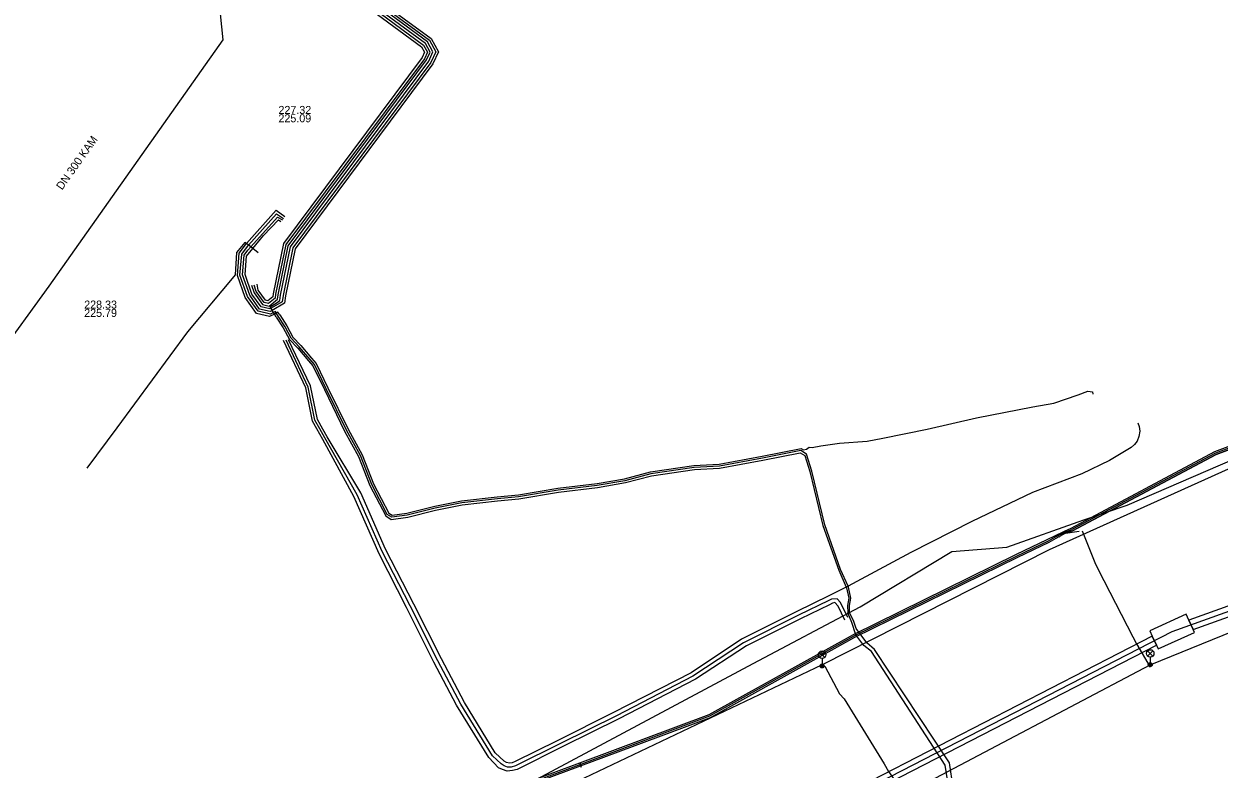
# Model space of a CAD drawing. Extents: x -595540 to -593988, y -1160850 to -1159202.
# Drawn here: x -595081 to -594961.5, y -1159543.7 to -1159469.3 of the extents above; entities that cross this region are included whole.
import ezdxf

# ---------------------------------------------------------------- set-up
doc = ezdxf.new("R2010")
doc.units = 0
for name, color, linetype in [('CETIN_kabel podzemní', 7, 'Continuous'), ('CETIN_kabelovod', 7, 'Continuous'), ('DESTOVA-AREAL_popisy', 7, 'Continuous'), ('DESTOVA-AREAL_trasa sítě', 7, 'Continuous'), ('DPMB_kabel', 7, 'Continuous'), ('DPMB_kyneta', 7, 'Continuous'), ('DPMB_trolejové vedení-nosné lano', 7, 'Continuous'), ('DSP-SDEL-VODAFONE_kabel', 7, 'Continuous'), ('EON-NN_kabel', 7, 'Continuous'), ('EON-NN_kabel zrušené sítě', 7, 'Continuous'), ('TSB_kabel VO', 7, 'Continuous'), ('TSB_lampy VO', 7, 'Continuous')]:
    doc.layers.add(name, color=color, linetype=linetype)

msp = doc.modelspace()

# ---------------------------------------------------------------- linework, layer by layer
at = {"layer": 'CETIN_kabel podzemní'}
msp.add_lwpolyline([(-595000, -1159547.37), (-594966.21, -1159529.99), (-594921.97, -1159514.14)], dxfattribs=at)
at = {"layer": 'CETIN_kabelovod'}
for points in [[(-594964.53, -1159528.86), (-594964.12, -1159529.77), (-594923.74, -1159515.3), (-594923.98, -1159514.32), (-594964.53, -1159528.86)], [(-594967.78, -1159531.36), (-594967.62, -1159531.73), (-594963.98, -1159530.08), (-594964.12, -1159529.77), (-594964.53, -1159528.86), (-594964.8, -1159528.25), (-594968.44, -1159529.9), (-594968.2, -1159530.45), (-594967.78, -1159531.36)], [(-594998.49, -1159546.03), (-594997.94, -1159546.87), (-594967.78, -1159531.36), (-594968.2, -1159530.45), (-594998.49, -1159546.03)]]:
    msp.add_lwpolyline(points, close=True, dxfattribs=at)
at = {"layer": 'DESTOVA-AREAL_popisy'}
for p, q in [((-595055.524, -1159479.13), (-595055.524, -1159479.13)), ((-595074.938, -1159498.566), (-595074.938, -1159498.566))]:
    msp.add_line(p, q, dxfattribs=at)
at = {"layer": 'DESTOVA-AREAL_trasa sítě'}
for p, q in [((-595061.05, -1159470.89), (-595061.75, -1159464.2)), ((-595078.43, -1159495.5), (-595061.05, -1159470.89)), ((-595099.26, -1159524.11), (-595078.43, -1159495.5))]:
    msp.add_line(p, q, dxfattribs=at)
at = {"layer": 'DPMB_kabel'}
for points in [[(-594704.859, -1159473.602), (-594704.982, -1159473.191), (-594707.91, -1159474.068), (-594722.993, -1159475.689), (-594751.94, -1159479.059), (-594764.01, -1159480.88), (-594778.952, -1159480.72), (-594791.201, -1159480.55), (-594815.464, -1159480.46), (-594830.869, -1159481.799), (-594850.587, -1159485.756), (-594861.369, -1159488.487), (-594873.427, -1159490.608), (-594890.851, -1159493.037), (-594899.039, -1159495.117), (-594912.022, -1159497.397), (-594927.628, -1159500.597), (-594939.024, -1159503.203), (-594950.064, -1159507.869), (-594961.808, -1159512.297), (-594976.172, -1159519.934), (-594976.86, -1159520.17), (-594977.475, -1159520.485)], [(-594976.86, -1159520.17), (-594976.172, -1159519.934), (-594961.808, -1159512.297), (-594950.064, -1159507.869), (-594939.024, -1159503.203), (-594927.628, -1159500.597), (-594912.022, -1159497.397), (-594899.039, -1159495.117), (-594890.851, -1159493.037), (-594873.427, -1159490.608), (-594861.369, -1159488.487), (-594850.587, -1159485.756), (-594830.869, -1159481.799), (-594815.464, -1159480.46), (-594791.201, -1159480.55), (-594778.952, -1159480.72), (-594764.01, -1159480.88), (-594751.94, -1159479.059), (-594722.993, -1159475.689), (-594707.91, -1159474.068), (-594704.982, -1159473.191), (-594704.859, -1159473.602)], [(-595025.27, -1159543.522), (-595025.423, -1159543.109), (-595012.473, -1159538.283), (-594998.07, -1159530.297), (-594981.775, -1159522.275), (-594977.921, -1159520.436), (-594976.955, -1159519.975), (-594976.308, -1159519.666), (-594961.932, -1159512.023), (-594950.176, -1159507.591)], [(-595025.27, -1159543.522), (-595025.423, -1159543.109), (-595012.473, -1159538.283), (-594998.07, -1159530.297), (-594981.775, -1159522.275), (-594977.921, -1159520.436), (-594976.955, -1159519.975), (-594976.308, -1159519.666), (-594961.932, -1159512.023), (-594950.176, -1159507.591)], [(-595169.2, -1159656.787), (-595149.451, -1159642.821), (-595137.782, -1159633.774), (-595129.14, -1159625.452), (-595122.204, -1159617.886), (-595120.844, -1159608.568), (-595107.911, -1159599.26), (-595101.935, -1159599.194), (-595094.431, -1159594.061), (-595078.178, -1159581.318), (-595058.279, -1159565.839), (-595042.563, -1159554.123), (-595033.443, -1159548.032), (-595029.376, -1159544.903), (-595012.347, -1159538.557), (-594997.93, -1159530.563), (-594981.645, -1159522.545), (-594978.506, -1159521.063), (-594977.81, -1159520.67), (-594977.489, -1159520.485), (-594977.423, -1159520.55)], [(-595169.2, -1159656.787), (-595149.451, -1159642.821), (-595137.782, -1159633.774), (-595129.14, -1159625.452), (-595122.204, -1159617.886), (-595120.844, -1159608.568), (-595107.911, -1159599.26), (-595101.935, -1159599.194), (-595094.431, -1159594.061), (-595078.178, -1159581.318), (-595058.279, -1159565.839), (-595042.563, -1159554.123), (-595033.443, -1159548.032), (-595029.376, -1159544.903), (-595012.347, -1159538.557), (-594997.93, -1159530.563), (-594981.645, -1159522.545), (-594978.506, -1159521.063), (-594977.81, -1159520.67)], [(-594976.86, -1159520.17), (-594975.491, -1159519.968)], [(-594976.86, -1159520.17), (-594975.491, -1159519.968)], [(-595169.36, -1159656.533), (-595149.629, -1159642.579), (-595137.978, -1159633.546), (-595129.36, -1159625.248), (-595122.485, -1159617.78), (-595121.103, -1159608.417), (-595107.998, -1159598.973), (-595102.105, -1159598.946), (-595094.609, -1159593.819), (-595078.362, -1159581.082), (-595058.461, -1159565.601), (-595042.737, -1159553.877), (-595033.617, -1159547.788), (-595029.524, -1159544.637), (-595025.423, -1159543.109), (-595025.27, -1159543.522)], [(-595169.36, -1159656.533), (-595149.629, -1159642.579), (-595137.978, -1159633.546), (-595129.36, -1159625.248), (-595122.485, -1159617.78), (-595121.103, -1159608.417), (-595107.998, -1159598.973), (-595102.105, -1159598.946), (-595094.609, -1159593.819), (-595078.362, -1159581.082), (-595058.461, -1159565.601), (-595042.737, -1159553.877), (-595033.617, -1159547.788), (-595029.524, -1159544.637), (-595025.423, -1159543.109), (-595025.27, -1159543.522)]]:
    msp.add_lwpolyline(points, dxfattribs=at)
at = {"layer": 'DPMB_kyneta'}
for points in [[(-594950.12, -1159507.73), (-594961.87, -1159512.16), (-594976.24, -1159519.8)], [(-595169.28, -1159656.66), (-595149.54, -1159642.7), (-595137.88, -1159633.66), (-595129.253, -1159625.353), (-595122.343, -1159617.848), (-595120.964, -1159608.502), (-595107.949, -1159599.123), (-595102.058, -1159599.096), (-595094.52, -1159593.94), (-595078.27, -1159581.2), (-595058.37, -1159565.72), (-595042.65, -1159554), (-595033.53, -1159547.91), (-595029.45, -1159544.77), (-595025.371, -1159543.25), (-595012.41, -1159538.42), (-594998, -1159530.43), (-594981.71, -1159522.41), (-594978.575, -1159520.93), (-594977.884, -1159520.539), (-594976.927, -1159520.073), (-594976.226, -1159519.786)], [(-594976.86, -1159520.17), (-594975.491, -1159519.968)]]:
    msp.add_lwpolyline(points, dxfattribs=at)
at = {"layer": 'DPMB_trolejové vedení-nosné lano'}
for points in [[(-594975.214, -1159519.946), (-594973.933, -1159523.098), (-594973.604, -1159523.793), (-594970.148, -1159530.501), (-594969.786, -1159531.204), (-594968.422, -1159533.53)], [(-595000.937, -1159533.458), (-594999.445, -1159536.196), (-594998.995, -1159536.712), (-594994.999, -1159543.203), (-594994.548, -1159543.969), (-594992.916, -1159546.247)]]:
    msp.add_lwpolyline(points, dxfattribs=at)
at = {"layer": 'DSP-SDEL-VODAFONE_kabel'}
for points in [[(-594988.238, -1159522.008), (-594982.744, -1159521.574), (-594975.044, -1159518.836), (-594970.7, -1159517.376), (-594952.045, -1159509.301), (-594948.358, -1159507.57), (-594934.703, -1159503.896), (-594921.956, -1159500.252)], [(-595154.058, -1159646.8), (-595138.742, -1159635.456), (-595134.309, -1159631.319), (-595132.88, -1159629.97), (-595126.399, -1159623.543), (-595124.099, -1159620.551), (-595123.214, -1159618.729), (-595122.912, -1159616.901), (-595109.296, -1159601.262), (-595108.653, -1159600.659), (-595100.256, -1159596.66), (-595098.064, -1159595.012), (-595060.361, -1159565.396), (-595043.674, -1159552.893), (-595034.658, -1159546.515), (-595031.137, -1159545.48), (-595008.073, -1159533.192), (-594997.406, -1159527.514), (-594988.238, -1159522.008)]]:
    msp.add_lwpolyline(points, dxfattribs=at)
at = {"layer": 'EON-NN_kabel'}
for points in [[(-595045.645, -1159466.801), (-595040.251, -1159470.766), (-595039.526, -1159472.09), (-595040.081, -1159473.294), (-595053.842, -1159491.767), (-595054.818, -1159496.473), (-595054.907, -1159497.197), (-595056.138, -1159497.914), (-595056.354, -1159498.04), (-595057.415, -1159497.784), (-595058.403, -1159496.406), (-595059.119, -1159494.351), (-595058.954, -1159492.399), (-595058.572, -1159491.886), (-595058.298, -1159491.583), (-595055.618, -1159488.615), (-595055.135, -1159488.874)], [(-595045.769, -1159467.02), (-595040.444, -1159470.935), (-595039.806, -1159472.1), (-595040.297, -1159473.166), (-595054.076, -1159491.662), (-595055.065, -1159496.432), (-595055.143, -1159497.068), (-595056.264, -1159497.702), (-595056.391, -1159497.774), (-595057.266, -1159497.563), (-595058.179, -1159496.29), (-595058.865, -1159494.319), (-595058.711, -1159492.497), (-595058.097, -1159491.743), (-595057.031, -1159490.434), (-595055.535, -1159488.869), (-595055.293, -1159489.05)], [(-595055.74, -1159498.586), (-595055.919, -1159498.284), (-595055.924, -1159498.276), (-595056.008, -1159498.134), (-595056.138, -1159497.914), (-595056.264, -1159497.702), (-595056.354, -1159497.552), (-595055.648, -1159497.118), (-595055.379, -1159496.938), (-595055.312, -1159496.391), (-595054.31, -1159491.557), (-595040.513, -1159473.038), (-595040.086, -1159472.109), (-595040.637, -1159471.104), (-595045.893, -1159467.239)], [(-595055.4, -1159498.374), (-595055.572, -1159498.084), (-595055.748, -1159498.18), (-595055.924, -1159498.276), (-595056.411, -1159498.541), (-595057.713, -1159498.226), (-595058.851, -1159496.638), (-595059.627, -1159494.415), (-595059.44, -1159492.215), (-595058.718, -1159491.246), (-595058.716, -1159491.243), (-595055.757, -1159487.906), (-595054.883, -1159488.536)], [(-595055.57, -1159498.48), (-595055.748, -1159498.18), (-595055.833, -1159498.036), (-595056.008, -1159498.134), (-595056.315, -1159498.307), (-595057.564, -1159498.005), (-595058.627, -1159496.522), (-595059.373, -1159494.383), (-595059.197, -1159492.307), (-595058.621, -1159491.534), (-595058.512, -1159491.412), (-595055.705, -1159488.269), (-595055.03, -1159488.739)], [(-595055.4, -1159498.374), (-595054.698, -1159499.448), (-595054.097, -1159500.581), (-595053.292, -1159501.406), (-595052.218, -1159502.691), (-595051.762, -1159503.219), (-595050.58, -1159505.652), (-595048.563, -1159509.777), (-595047.149, -1159512.325), (-595046.018, -1159515.227), (-595044.497, -1159518.16), (-595044.165, -1159518.372), (-595042.688, -1159518.163), (-595039.914, -1159517.465), (-595037.241, -1159516.922), (-595033.67, -1159516.541), (-595031.546, -1159516.351), (-595027.589, -1159515.682), (-595023.689, -1159515.212), (-595020.943, -1159514.724), (-595018.34, -1159514.044), (-595014, -1159513.401), (-595011.484, -1159513.261), (-595007.187, -1159512.474), (-595003.297, -1159511.71), (-595003.062, -1159511.857), (-595002.76, -1159511.79), (-595002.48, -1159511.59), (-595002.2, -1159511.61), (-595001.33, -1159511.45), (-594999.46, -1159511.19), (-594996.69, -1159510.98), (-594995.12, -1159510.68), (-594990.71, -1159509.77), (-594985.78, -1159508.66), (-594980.13, -1159507.54), (-594978.02, -1159507.19), (-594975.61, -1159506.36), (-594974.65, -1159505.98), (-594974.18, -1159506.04), (-594974.14, -1159506.27)], [(-595055.74, -1159498.586), (-595055.042, -1159499.652), (-595054.423, -1159500.819), (-595053.588, -1159501.674), (-595052.522, -1159502.949), (-595052.099, -1159503.441), (-595050.94, -1159505.828), (-595048.917, -1159509.963), (-595047.511, -1159512.495), (-595046.382, -1159515.393), (-595044.803, -1159518.44), (-595044.255, -1159518.788), (-595042.611, -1159518.557), (-595039.826, -1159517.855), (-595037.179, -1159517.318), (-595033.631, -1159516.939), (-595031.494, -1159516.749), (-595027.531, -1159516.078), (-595023.63, -1159515.608), (-595020.857, -1159515.116), (-595018.26, -1159514.436), (-595013.96, -1159513.799), (-595011.436, -1159513.659), (-595007.113, -1159512.866), (-595003.375, -1159512.133), (-595002.924, -1159512.415), (-595002.416, -1159514.017), (-595001.106, -1159519.389), (-594999.533, -1159523.867), (-594998.776, -1159525.545), (-594998.745, -1159525.612), (-594998.522, -1159526.641), (-594998.67, -1159527.372), (-594998.639, -1159528.123)], [(-594998.441, -1159528.076), (-594998.47, -1159527.388), (-594998.318, -1159526.639), (-594998.554, -1159525.549), (-594998.597, -1159525.454), (-594999.347, -1159523.793), (-595000.914, -1159519.331), (-595002.224, -1159513.963), (-595002.756, -1159512.285), (-595003.336, -1159511.922), (-595007.15, -1159512.67), (-595011.46, -1159513.46), (-595013.98, -1159513.6), (-595018.3, -1159514.24), (-595020.9, -1159514.92), (-595023.66, -1159515.41), (-595027.56, -1159515.88), (-595031.52, -1159516.55), (-595033.65, -1159516.74), (-595037.21, -1159517.12), (-595039.87, -1159517.66), (-595042.65, -1159518.36), (-595044.21, -1159518.58), (-595044.65, -1159518.3), (-595046.2, -1159515.31), (-595047.33, -1159512.41), (-595048.74, -1159509.87), (-595050.76, -1159505.74), (-595051.93, -1159503.33), (-595052.37, -1159502.82), (-595053.44, -1159501.54), (-595054.26, -1159500.7), (-595054.87, -1159499.55), (-595055.57, -1159498.48)], [(-594988.509, -1159545.833), (-594988.891, -1159543.319), (-594996.273, -1159531.964), (-594997.012, -1159531.378), (-594997.81, -1159530.323), (-594998.211, -1159529.071), (-594998.639, -1159528.123)], [(-594988.094, -1159545.578), (-594988.446, -1159543.115), (-594995.964, -1159531.791), (-594996.734, -1159531.116), (-594997.801, -1159529.688), (-594998.029, -1159528.989), (-594998.441, -1159528.076)]]:
    msp.add_lwpolyline(points, dxfattribs=at)
at = {"layer": 'EON-NN_kabel zrušené sítě'}
for points in [[(-595058.231, -1159495.381), (-595057.955, -1159496.174), (-595057.117, -1159497.342), (-595056.454, -1159497.502), (-595055.615, -1159496.809), (-595055.559, -1159496.351), (-595054.543, -1159491.452), (-595040.729, -1159472.909), (-595040.365, -1159472.119), (-595040.829, -1159471.272), (-595046.016, -1159467.459)], [(-595046.14, -1159467.678), (-595041.022, -1159471.441), (-595040.645, -1159472.129), (-595040.945, -1159472.781), (-595054.777, -1159491.347), (-595055.806, -1159496.31), (-595055.851, -1159496.68), (-595056.517, -1159497.23), (-595056.968, -1159497.121), (-595057.752, -1159496.028), (-595057.966, -1159495.387)], [(-595046.264, -1159467.897), (-595041.215, -1159471.61), (-595040.925, -1159472.139), (-595041.161, -1159472.653), (-595055.011, -1159491.242), (-595056.053, -1159496.27), (-595056.087, -1159496.551), (-595056.58, -1159496.958), (-595056.819, -1159496.9), (-595057.549, -1159495.882), (-595057.666, -1159495.309)], [(-595057.569, -1159492.166), (-595058.097, -1159491.743), (-595058.298, -1159491.583), (-595058.512, -1159491.412), (-595058.718, -1159491.246), (-595058.875, -1159491.121), (-595059.719, -1159492.129), (-595059.842, -1159494.348), (-595059.997, -1159494.536), (-595064.619, -1159500.053), (-595071.691, -1159509.645), (-595074.68, -1159513.685)], [(-595033.52, -1159543.582), (-595034.512, -1159542.553), (-595037.747, -1159537.326), (-595039.983, -1159533.029), (-595042.719, -1159527.584), (-595045.473, -1159522.222), (-595048, -1159516.514), (-595051.089, -1159510.81), (-595051.692, -1159509.729), (-595052.113, -1159508.974), (-595052.792, -1159505.665), (-595055.018, -1159500.933)], [(-595034.127, -1159542.396), (-595037.306, -1159537.246), (-595039.588, -1159532.915), (-595042.353, -1159527.42), (-595045.17, -1159521.978), (-595047.664, -1159516.326), (-595050.892, -1159510.636), (-595051.389, -1159509.756), (-595051.876, -1159508.885), (-595052.553, -1159505.586), (-595054.766, -1159500.886)], [(-595050.656, -1159510.529), (-595051.096, -1159509.767), (-595051.639, -1159508.796), (-595052.337, -1159505.456), (-595054.507, -1159500.843)], [(-594969.652, -1159509.13), (-594969.496, -1159509.524), (-594969.437, -1159509.972), (-594969.543, -1159510.512), (-594969.715, -1159510.979), (-594969.958, -1159511.303), (-594970.316, -1159511.61), (-594972.466, -1159512.918), (-594975.232, -1159514.231), (-594980.174, -1159516.113), (-594986.218, -1159519.012), (-594992.31, -1159522.09), (-594997.711, -1159525.002), (-594998.597, -1159525.454), (-594998.776, -1159525.545), (-595000.519, -1159526.434), (-595003.723, -1159528.001), (-595009.258, -1159530.747), (-595014.294, -1159534.125), (-595022.047, -1159538.08), (-595027.681, -1159540.908), (-595031.865, -1159542.971), (-595032.171, -1159543.098), (-595032.423, -1159543.134), (-595032.729, -1159543.061), (-595032.974, -1159542.917), (-595033.856, -1159542.089), (-595036.946, -1159537.071), (-595039.237, -1159532.719), (-595042.001, -1159527.238), (-595044.817, -1159521.776), (-595047.299, -1159516.14), (-595050.656, -1159510.529)], [(-594998.614, -1159528.601), (-594999.366, -1159527.096), (-594999.673, -1159526.718), (-595000.253, -1159526.743), (-595000.505, -1159526.894), (-595003.565, -1159528.361), (-595009.049, -1159531.105), (-595014.121, -1159534.444), (-595021.731, -1159538.393), (-595027.34, -1159541.183), (-595031.85, -1159543.4), (-595032.262, -1159543.536), (-595032.622, -1159543.52), (-595032.957, -1159543.4), (-595033.278, -1159543.208), (-595034.127, -1159542.396)], [(-594998.92, -1159528.856), (-594999.604, -1159527.451), (-594999.91, -1159527.091), (-595000.162, -1159527.163), (-595000.45, -1159527.325), (-595003.364, -1159528.727), (-595008.746, -1159531.429), (-595013.832, -1159534.753), (-595021.51, -1159538.708), (-595027.047, -1159541.439), (-595031.681, -1159543.753), (-595032.132, -1159543.876), (-595032.658, -1159543.939), (-595033.144, -1159543.777), (-595033.52, -1159543.582)]]:
    msp.add_lwpolyline(points, dxfattribs=at)
at = {"layer": 'TSB_kabel VO'}
for points in [[(-594948.795, -1159508.461), (-594978.51, -1159521.82), (-595001.195, -1159533.299), (-595031.959, -1159547.962), (-595051.194, -1159561.659), (-595050.854, -1159562.968), (-595052.235, -1159562.367), (-595094.284, -1159593.092), (-595094.131, -1159594.548), (-595104.657, -1159602.523), (-595108.291, -1159602.074), (-595111.693, -1159599.862), (-595121.22, -1159606.837), (-595120.923, -1159611.431), (-595122.02, -1159617.91), (-595127.43, -1159625.977), (-595132.023, -1159630.443), (-595154.183, -1159646.647)], [(-595311.52, -1159732.86), (-595312.17, -1159731.82), (-595298.07, -1159727.37), (-595271.82, -1159719.66), (-595246.91, -1159710.34), (-595240.14, -1159706.532), (-595236.71, -1159705.52), (-595227.52, -1159701.27), (-595210.67, -1159694.88), (-595191.51, -1159687.33), (-595164.21, -1159673.1), (-595142.43, -1159659.75), (-595121.476, -1159645.924), (-595100.039, -1159629.294), (-595079.879, -1159613.26), (-595058.273, -1159598.671), (-595041.08, -1159581.63), (-595015.273, -1159561.243), (-595005.66, -1159554.33), (-594992.3, -1159545.91), (-594968.403, -1159533.299), (-594944.38, -1159523.55)]]:
    msp.add_lwpolyline(points, dxfattribs=at)
at = {"layer": 'TSB_lampy VO'}
for p, q in [((-595001.46, -1159532.567), (-595000.93, -1159532.037)), ((-595001.46, -1159532.037), (-595000.93, -1159532.567)), ((-595001.46, -1159532.567), (-595000.93, -1159532.037)), ((-595001.46, -1159532.037), (-595000.93, -1159532.567)), ((-595001.195, -1159532.677), (-595001.195, -1159533.427)), ((-595001.195, -1159532.677), (-595001.195, -1159533.427)), ((-594968.668, -1159532.439), (-594968.138, -1159531.909)), ((-594968.668, -1159531.909), (-594968.138, -1159532.439)), ((-594968.668, -1159532.439), (-594968.138, -1159531.909)), ((-594968.668, -1159531.909), (-594968.138, -1159532.439)), ((-594968.403, -1159532.549), (-594968.403, -1159533.299)), ((-594968.403, -1159532.549), (-594968.403, -1159533.299))]:
    msp.add_line(p, q, dxfattribs=at)
for centre, radius in [((-594968.403, -1159532.174), 0.375), ((-594968.403, -1159532.174), 0.375), ((-595001.195, -1159532.302), 0.375), ((-595001.195, -1159532.302), 0.375), ((-595001.195, -1159533.427), 0.2), ((-595001.195, -1159533.427), 0.2), ((-595001.195, -1159533.427), 0.145), ((-595001.195, -1159533.427), 0.145), ((-595001.195, -1159533.427), 0.0876), ((-595001.195, -1159533.427), 0.0876), ((-594968.403, -1159533.299), 0.2), ((-594968.403, -1159533.299), 0.2), ((-594968.403, -1159533.299), 0.145), ((-594968.403, -1159533.299), 0.145), ((-594968.403, -1159533.299), 0.0876), ((-594968.403, -1159533.299), 0.0876)]:
    msp.add_circle(centre, radius, dxfattribs=at)

# ---------------------------------------------------------------- texts
at = {"layer": 'DESTOVA-AREAL_popisy'}
for s, p in [('227.32', (-595055.524, -1159478.298)), ('225.09', (-595055.524, -1159479.13)), ('228.33', (-595074.938, -1159497.734)), ('225.79', (-595074.938, -1159498.566))]:
    msp.add_text(s, height=0.8, dxfattribs=at).set_placement(p)
msp.add_text('DN 300 KAM', height=0.8, rotation=54.76961, dxfattribs=at).set_placement((-595077.151, -1159485.95))

doc.saveas('drawing.dxf')
